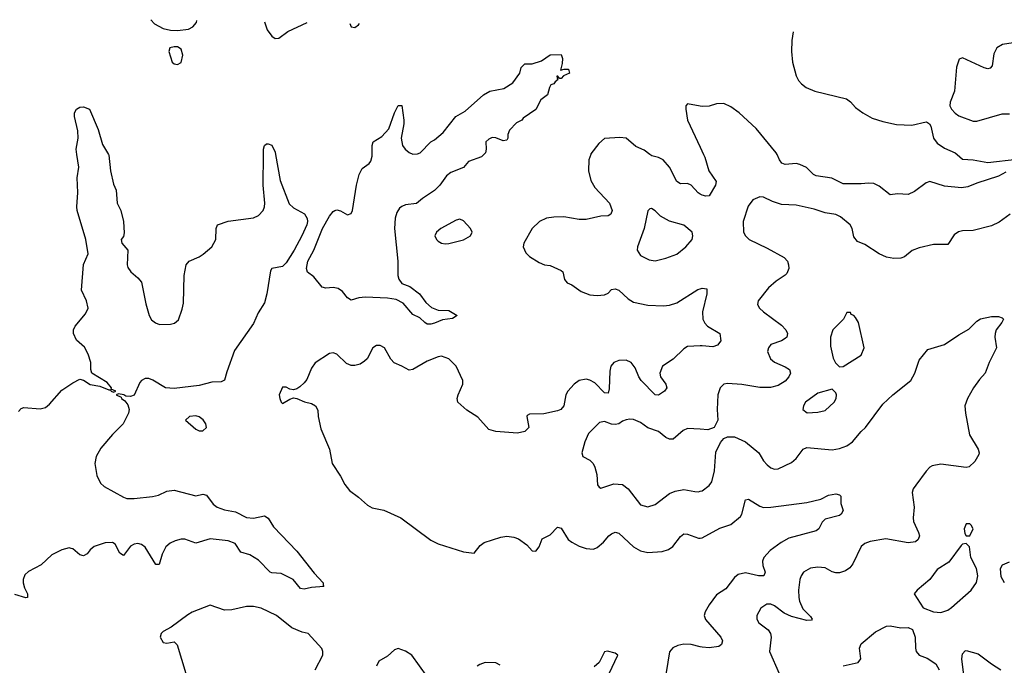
# Model space of a CAD drawing. Header units: inches. Extents: x 2001573 to 2220545, y 644482 to 846830.
# Tile 315 of 656: x 2036237 to 2041681, y 767174 to 770746. Entities that reach past the tile are written whole.
import ezdxf

# ---------------------------------------------------------------- set-up
doc = ezdxf.new("R2010")
doc.units = ezdxf.units.IN
doc.header["$MEASUREMENT"] = 0
for name, color, linetype in [('C0736', 7, 'Continuous'), ('C0737', 7, 'Continuous'), ('C0746', 7, 'Continuous'), ('C0747', 7, 'Continuous')]:
    doc.layers.add(name, color=color, linetype=linetype)

msp = doc.modelspace()

# ---------------------------------------------------------------- linework, layer by layer
at = {"layer": 'C0736', "color": 5}
for points, elevation in [([(2037652.1, 770000), (2037676.3, 769856.3), (2037727.4, 769727.4), (2037750, 769704.6), (2037811.2, 769671.2), (2037826.5, 769646.5), (2037828.4, 769630), (2037823.8, 769610), (2037796.6, 769550), (2037753.8, 769470), (2037710, 769401.2), (2037690, 769381.1), (2037630.8, 769370), (2037623.2, 769356.8), (2037603.5, 769230), (2037590, 769178.9), (2037555.2, 769124.8), (2037530, 769065.7), (2037424.8, 768915.2), (2037381.4, 768798.6), (2037368.6, 768751.4), (2037350, 768742.8), (2037298.7, 768741.3), (2037230, 768721.6), (2037090, 768704.8), (2037043.5, 768710), (2036972.5, 768752.5), (2036950, 768760.6), (2036930, 768761.5), (2036909.5, 768750.5), (2036901.3, 768738.7), (2036870, 768668.6), (2036850, 768660.9), (2036823.1, 768663.1), (2036812.7, 768670), (2036783.1, 768676.9), (2036771, 768670), (2036798.3, 768658.3), (2036800.4, 768650), (2036818.3, 768638.3), (2036835.2, 768615.2), (2036841.2, 768590), (2036837.4, 768570), (2036808.5, 768510), (2036749.2, 768450.8), (2036685.3, 768374.7), (2036660.4, 768330), (2036651.5, 768290), (2036664.1, 768224.1), (2036682.6, 768182.6), (2036703.7, 768163.7), (2036810, 768103.7), (2036830, 768097.9), (2036870, 768097.5), (2036971.8, 768108.2), (2037004.3, 768115.7), (2037050, 768138), (2037090, 768142.9), (2037210, 768112.8), (2037250, 768121.4), (2037270, 768116.2), (2037305.6, 768065.6), (2037328.9, 768048.9), (2037370, 768033.7), (2037430, 768023.9), (2037490, 767992.6), (2037530, 767989.3), (2037590, 768001.3), (2037610, 767988.7), (2037640.1, 767940.1), (2037770, 767806.1), (2037864.5, 767684.5), (2037915.5, 767630), (2037915.1, 767615.1), (2037919.1, 767610), (2037850, 767605.3), (2037810, 767595.7), (2037790, 767599.8), (2037748.9, 767648.9), (2037681.9, 767681.9), (2037630, 767685.7), (2037621.7, 767690), (2037556.5, 767756.5), (2037510, 767785.2), (2037459.6, 767799.6), (2037428.8, 767848.8), (2037390, 767863.6), (2037290, 767873.2), (2037210, 767850.5), (2037150, 767871.7), (2037130, 767872), (2037096.7, 767863.3), (2037068.3, 767850), (2037044.4, 767830), (2037024.8, 767790), (2037008.2, 767731.8), (2036990, 767733), (2036930, 767828.7), (2036910, 767842.3), (2036890, 767847.5), (2036870, 767844.7), (2036850, 767832.9), (2036810, 767781.5), (2036790, 767794.5), (2036763.7, 767843.7), (2036750, 767854.6), (2036710, 767851.1), (2036649.1, 767830.9), (2036626.3, 767813.7), (2036610, 767790.7), (2036590, 767780.2), (2036570, 767786.5), (2036530, 767818), (2036520.6, 767820.6), (2036510, 767823.4), (2036470, 767813.6), (2036414.8, 767785.2), (2036355.6, 767730), (2036285.8, 767694.2), (2036264.6, 767675.4), (2036255.3, 767650), (2036255.2, 767630), (2036262.5, 767602.5), (2036279.3, 767570), (2036279.1, 767550), (2036270, 767548.1), (2036210, 767566.7)], 280), ([(2036230, 768579.3), (2036245.2, 768594.8), (2036260, 768600), (2036350, 768593.1), (2036378.9, 768601.1), (2036401.5, 768618.5), (2036470, 768696.3), (2036530, 768737.4), (2036570, 768757.1), (2036590, 768750.8), (2036627.1, 768727.1), (2036679.1, 768719.1), (2036730, 768697.6), (2036738.4, 768698.4), (2036742, 768690), (2036755.3, 768684.7), (2036768.7, 768690), (2036742.7, 768702.7), (2036745.1, 768710), (2036719.6, 768739.6), (2036636.2, 768790), (2036629.5, 768810), (2036629.7, 768850), (2036614.7, 768894.7), (2036594.1, 768934.1), (2036550, 768973.6), (2036533.7, 769010), (2036534, 769030), (2036542.6, 769050), (2036600.5, 769119.5), (2036614.5, 769150), (2036605.8, 769190), (2036579.2, 769250), (2036590, 769390.7), (2036615.6, 769450), (2036601.7, 769530), (2036555.3, 769690), (2036553.5, 769710), (2036558, 769790), (2036554.8, 769870), (2036563.5, 769930), (2036553.1, 770000)], 280), ([(2036728.2, 770000), (2036730, 769997.1), (2036738.5, 769910), (2036755.4, 769835.4), (2036770, 769802), (2036776.5, 769730), (2036795, 769690), (2036810.9, 769630), (2036814.1, 769565.9), (2036810, 769546), (2036798, 769530), (2036800.7, 769510), (2036834.9, 769470), (2036831.5, 769390), (2036835.5, 769375.5), (2036850.3, 769350), (2036890, 769316.9), (2036910, 769293.7), (2036934.2, 769174.2), (2036952.7, 769110), (2036965.4, 769085.4), (2036987.9, 769067.9), (2037010, 769059.6), (2037070, 769060.9), (2037093.1, 769066.9), (2037114.9, 769085.1), (2037135.8, 769144.2), (2037141.6, 769178.4), (2037145.4, 769330), (2037157.6, 769390), (2037174.5, 769410), (2037230, 769434), (2037251.8, 769448.2), (2037299.8, 769490), (2037320.7, 769530), (2037323.7, 769590), (2037330, 769610.2), (2037390, 769630.9), (2037530, 769650.1), (2037557.1, 769662.9), (2037582.9, 769690), (2037590.8, 769710), (2037592.4, 769730), (2037582.5, 769830), (2037585.1, 770000)], 280), ([(2038802.9, 770000), (2038790, 769986.6), (2038718.5, 769961.5), (2038690, 769928.2), (2038620, 769900), (2038597.7, 769882.3), (2038559.4, 769830), (2038530, 769800.2), (2038463.4, 769756.6), (2038430, 769729.2), (2038370, 769720.6), (2038350, 769712.5), (2038337.3, 769702.7), (2038321.7, 769678.3), (2038313.1, 769646.9), (2038310.1, 769590), (2038327, 769410), (2038327.1, 769330), (2038332.3, 769310), (2038350, 769287.2), (2038394.3, 769270), (2038446.7, 769230), (2038482.1, 769182.1), (2038513.2, 769153.3), (2038550, 769138), (2038610, 769136.5), (2038656, 769110), (2038630, 769092.7), (2038575.3, 769084.7), (2038530, 769066.3), (2038510, 769061.1), (2038490, 769062.1), (2038477.2, 769070), (2038450, 769096.3), (2038410, 769114), (2038357.8, 769177.8), (2038317.8, 769197.8), (2038270, 769206), (2038149.1, 769210.9), (2038112, 769208), (2038070, 769193.6), (2038050, 769207.3), (2038021.7, 769241.7), (2037997.8, 769257.8), (2037970, 769264.6), (2037930, 769259.8), (2037910, 769267), (2037863.4, 769323.4), (2037828.4, 769348.4), (2037822.6, 769370), (2037830.6, 769410), (2037862.4, 769470), (2037911.5, 769590), (2037950, 769659.1), (2037970, 769684.9), (2037979, 769690), (2037990, 769694.4), (2038010, 769688.5), (2038050, 769666.7), (2038070, 769673), (2038076.5, 769690), (2038098.6, 769830), (2038114.6, 769890), (2038130, 769922), (2038169.7, 769950), (2038177.6, 769962.4), (2038185.9, 769990), (2038186, 770000)], 280), ([(2039394.1, 770000), (2039384.5, 769970), (2039381.5, 769910), (2039395.5, 769855.5), (2039416.6, 769816.6), (2039498, 769730), (2039512.3, 769690), (2039504.9, 769670), (2039490, 769661.4), (2039450, 769658.2), (2039370, 769640.9), (2039330, 769641), (2039245.3, 769654.7), (2039190, 769654), (2039150, 769646.9), (2039111.3, 769628.7), (2039070.4, 769590), (2039024.9, 769510), (2039021.6, 769490), (2039036.2, 769456.2), (2039056.5, 769436.5), (2039110, 769402), (2039138, 769390), (2039170, 769385.3), (2039230, 769358.5), (2039239.6, 769350), (2039250, 769308), (2039264.4, 769290), (2039290, 769278.4), (2039341.3, 769241.3), (2039390, 769223.6), (2039430, 769219.1), (2039470, 769223.2), (2039490, 769233.1), (2039510, 769252.7), (2039530, 769257.3), (2039550, 769250.2), (2039600.7, 769200.7), (2039630, 769182.7), (2039710, 769166.3), (2039796.6, 769163.4), (2039830, 769165.7), (2039870, 769178.9), (2039986.2, 769253.8), (2040000, 769257.5)], 320), ([(2040000, 769781.1), (2039988.7, 769788.7), (2039950, 769829.8), (2039930, 769839.8), (2039890, 769837.7), (2039870, 769849.8), (2039829.8, 769930), (2039794.4, 769970), (2039770, 769983.2), (2039732.1, 769992.1), (2039721.7, 770000)], 320), ([(2040000, 768941.6), (2039930, 768937.3), (2039910, 768925.1), (2039850, 768868), (2039790.4, 768830), (2039777.2, 768790), (2039779.7, 768770), (2039810.2, 768730), (2039815.8, 768710), (2039801.5, 768690), (2039770, 768668.7), (2039750, 768669.8), (2039672.4, 768750), (2039659.8, 768770), (2039640.2, 768820.2), (2039617.4, 768850), (2039590, 768862.8), (2039550, 768860.2), (2039521.5, 768850), (2039505.1, 768830), (2039499.4, 768800.6), (2039496.8, 768703.2), (2039490, 768680.5), (2039470, 768681.6), (2039416.5, 768736.5), (2039390, 768751.2), (2039370, 768757.3), (2039330.5, 768750), (2039302, 768730), (2039267.7, 768690), (2039256.5, 768670), (2039244.9, 768610), (2039228.7, 768590), (2039210, 768581.4), (2039134.6, 768565.4), (2039055.9, 768564.1), (2039043.5, 768556.5), (2039040.2, 768550), (2039051.2, 768490), (2039030, 768467.8), (2038990, 768459.3), (2038870, 768467), (2038830, 768479.5), (2038770, 768547), (2038710, 768585.1), (2038659.6, 768630), (2038656.4, 768650), (2038660.8, 768670), (2038686.5, 768730), (2038686.8, 768750), (2038650, 768828.7), (2038610, 768869.8), (2038570, 768883.6), (2038550, 768881.1), (2038490, 768856.3), (2038410, 768809.8), (2038390, 768807), (2038350, 768829.9), (2038306.9, 768846.9), (2038288.1, 768868.1), (2038254.3, 768930), (2038230, 768944.3), (2038210, 768943.4), (2038190.1, 768929.9), (2038158.4, 768870), (2038144, 768856), (2038119, 768841), (2038090, 768832.8), (2038070, 768833.3), (2038044.7, 768844.7), (2037990, 768895.1), (2037970, 768903.5), (2037950, 768899.7), (2037870, 768848.2), (2037850, 768818.4), (2037824.3, 768755.7), (2037810, 768736.3), (2037785.1, 768714.9), (2037770, 768704.5), (2037750, 768698.4), (2037730, 768701.6), (2037710, 768713.1), (2037690, 768712.3), (2037672.3, 768670), (2037674.3, 768650), (2037682, 768630), (2037690, 768622.6), (2037730, 768647), (2037750, 768653.4), (2037770, 768650.7), (2037811.6, 768631.6), (2037850, 768622.7), (2037872.2, 768610), (2037885.4, 768585.4), (2037886.4, 768550), (2037901.6, 768481.6), (2037950.3, 768370), (2037964.4, 768290), (2038010, 768220.5), (2038034.2, 768174.2), (2038060.7, 768140.7), (2038110, 768105.3), (2038160.7, 768060.7), (2038185.6, 768045.6), (2038250, 768033.4), (2038344, 767990), (2038510, 767866), (2038550, 767847), (2038690, 767801.6), (2038750, 767794), (2038783.5, 767836.5), (2038805.7, 767854.3), (2038897.1, 767882.9), (2038930, 767888.8), (2038970, 767883.5), (2038994.2, 767874.2), (2039041.1, 767841.1), (2039070, 767807.9), (2039090, 767806), (2039109.6, 767830), (2039126.2, 767873.8), (2039170, 767896.9), (2039210, 767939.5), (2039230, 767932.4), (2039270, 767870.4), (2039290, 767854.9), (2039330, 767833.1), (2039370, 767821.1), (2039410, 767816.4), (2039430, 767825.5), (2039464.9, 767855.1), (2039494.5, 767890), (2039510, 767902.4), (2039530, 767910.3), (2039550, 767905.3), (2039630, 767830.3), (2039670, 767807.7), (2039710, 767798.5), (2039790, 767803.6), (2039824.4, 767815.6), (2039848.8, 767831.2), (2039890, 767886.7), (2039910, 767901.7), (2039930, 767900.8), (2039990, 767876.9), (2040000, 767878.3)], 320), ([(2040000, 768480.1), (2039930, 768484.8), (2039905.7, 768474.2), (2039850, 768426), (2039830, 768425.1), (2039810, 768434.5), (2039770, 768467), (2039710, 768487.5), (2039670, 768517.2), (2039630, 768534.5), (2039610, 768536.8), (2039590, 768533.1), (2039570, 768525.1), (2039550.1, 768509.9), (2039530, 768506), (2039508.5, 768508.5), (2039470, 768522.3), (2039442.6, 768517.4), (2039382.9, 768457.1), (2039361, 768410), (2039346, 768350), (2039350.3, 768330.3), (2039390, 768309.2), (2039407.5, 768290), (2039417.8, 768270), (2039428, 768230), (2039432.2, 768172.2), (2039440.6, 768160.6), (2039450, 768154.9), (2039522, 768178), (2039570, 768174), (2039601.5, 768150), (2039670, 768062.6), (2039710, 768051.6), (2039750, 768064.9), (2039830, 768125.2), (2039861.7, 768138.3), (2039910, 768146.4), (2039970, 768135.2), (2039990, 768134.6), (2040000, 768137.4)], 340), ([(2037870.5, 767150), (2037912.8, 767230), (2037913.5, 767250), (2037906.6, 767266.6), (2037831.8, 767350), (2037798.4, 767358.4), (2037742, 767382), (2037657.4, 767450), (2037571.5, 767490), (2037530, 767500.6), (2037490, 767500.5), (2037410, 767481.5), (2037370, 767480.3), (2037290, 767506.6), (2037190, 767467.6), (2037165.5, 767454.5), (2037074.5, 767385.5), (2037030, 767362), (2037018.9, 767350), (2037013.8, 767330), (2037030, 767301.1), (2037050, 767296.5), (2037090, 767303.8), (2037106.9, 767286.9), (2037154.9, 767130)], 320), ([(2040000, 767277.3), (2039950, 767289.8), (2039909.3, 767290.7), (2039876, 767284), (2039849.2, 767270.8), (2039830, 767249.2), (2039803.1, 767076.9)], 320), ([(2038490, 767112), (2038405, 767230), (2038370, 767253.6), (2038330, 767268.3), (2038310, 767260.5), (2038270, 767225.7), (2038222.7, 767197.3), (2038210.2, 767170)], 320), ([(2039496.2, 767130), (2039545.1, 767230), (2039530, 767241.3), (2039487.9, 767252.1), (2039470, 767249.5), (2039441.8, 767190), (2039413.7, 767166.3)], 320), ([(2038894.4, 767174.4), (2038870, 767187.4), (2038810, 767189.8), (2038780.2, 767179.8), (2038766.7, 767170)], 320)]:
    msp.add_lwpolyline(points, dxfattribs=dict(at, elevation=elevation))
for points, elevation in [([(2039730, 769701.2), (2039720.7, 769699.3), (2039710, 769688), (2039690.2, 769590), (2039653.4, 769490), (2039650.4, 769470), (2039670, 769441.6), (2039717.2, 769417.2), (2039750, 769412), (2039810, 769425.7), (2039870, 769448.5), (2039920.9, 769490), (2039956, 769530), (2039959.5, 769550), (2039954.5, 769570), (2039910, 769609.5), (2039830, 769631.5), (2039779.4, 769659.4), (2039750, 769689.2)], 340), ([(2038670, 769641.7), (2038650, 769637.2), (2038566, 769590), (2038540.8, 769570), (2038532.6, 769550), (2038540.9, 769530), (2038550, 769520.9), (2038570, 769509.1), (2038590, 769505.5), (2038610, 769508), (2038690, 769527.6), (2038729.6, 769550.4), (2038738.4, 769570), (2038729.6, 769590), (2038690, 769633)], 320), ([(2037210, 768554.8), (2037176, 768550), (2037153.4, 768530), (2037210, 768481.2), (2037230, 768471.4), (2037250, 768471.8), (2037269.7, 768490), (2037265.7, 768510), (2037251.5, 768531.5), (2037230, 768549.7)], 320)]:
    msp.add_lwpolyline(points, close=True, dxfattribs=dict(at, elevation=elevation))
at = {"layer": 'C0737', "color": 5}
for points, elevation in [([(2036961.9, 770745.6), (2036982.9, 770722.9), (2037030, 770696.1), (2037070, 770687.4), (2037110, 770685.2), (2037170, 770693), (2037194.4, 770705.6), (2037215.1, 770730), (2037216.9, 770740.8)], 320), ([(2037590.8, 770733.7), (2037604.4, 770690), (2037630, 770654), (2037650, 770640.7), (2037670, 770644), (2037719, 770681), (2037825.7, 770729.3)], 320), ([(2038062, 770724.8), (2038070, 770706.8), (2038090, 770702.8), (2038110, 770717.3), (2038115.8, 770723.8)], 320), ([(2038186, 770000), (2038186.4, 770050), (2038191.3, 770070), (2038239.7, 770100.3), (2038277.6, 770142.4), (2038310, 770230.6), (2038330, 770270.4), (2038350.4, 770270.4), (2038360.2, 770190), (2038361.6, 770170), (2038346.2, 770090), (2038354, 770050), (2038368.5, 770028.5), (2038390, 770011.1), (2038410, 770002.3), (2038437, 770003), (2038451.2, 770008.8), (2038510, 770070.7), (2038530, 770081), (2038577.8, 770122.2), (2038647.8, 770210), (2038700.5, 770239.5), (2038800.5, 770330), (2038837.2, 770350), (2038914.1, 770365.8), (2038963.5, 770396.5), (2039002.7, 770450), (2039010, 770482), (2039030, 770502), (2039070, 770502), (2039122, 770518), (2039170, 770550.6), (2039230, 770552.7), (2039239.1, 770530), (2039237.3, 770502.7), (2039227.1, 770467.1), (2039247.3, 770472.7), (2039271, 770471), (2039276.4, 770450), (2039244.4, 770435.6), (2039230, 770420.9), (2039220.9, 770420.9), (2039212.9, 770432.9), (2039207.3, 770432.7), (2039210, 770414), (2039214, 770414), (2039197.3, 770402.7), (2039190.7, 770390), (2039174.6, 770385.4), (2039166, 770370), (2039155.2, 770330), (2039117.7, 770302.3), (2039090, 770247.9), (2039019.9, 770200.1), (2039012.6, 770190), (2038984.7, 770175.3), (2038944.9, 770135.1), (2038935.6, 770110), (2038936, 770090), (2038930, 770079.5), (2038910, 770074.7), (2038870, 770092.1), (2038850, 770094.8), (2038830, 770085.1), (2038814, 770070), (2038816.3, 770030), (2038812.6, 770010), (2038802.9, 770000)], 280), ([(2040000, 770266.6), (2039930, 770280.9), (2039920.5, 770270), (2039920.3, 770250), (2039930.3, 770189.7), (2040000, 770040.3)], 320), ([(2036553.1, 770000), (2036548.6, 770030), (2036559.1, 770090), (2036558.9, 770130), (2036539.1, 770210), (2036539.9, 770230), (2036550, 770251), (2036570, 770261.5), (2036590, 770262.7), (2036621.8, 770250), (2036670, 770138.9), (2036694.6, 770054.6), (2036728.2, 770000)], 280), ([(2037585.1, 770000), (2037585.6, 770030), (2037590, 770050.4), (2037602, 770058), (2037610, 770059.7), (2037630, 770051), (2037650, 770012.2), (2037652.1, 770000)], 280), ([(2039721.7, 770000), (2039690, 770024), (2039643.7, 770043.7), (2039590, 770089.8), (2039554.8, 770094.8), (2039471.2, 770088.8), (2039438.6, 770061.4), (2039395.5, 770004.5), (2039394.1, 770000)], 320)]:
    msp.add_lwpolyline(points, dxfattribs=dict(at, elevation=elevation))
at = {"layer": 'C0737', "color": 5, "elevation": 320}
msp.add_lwpolyline([(2037090, 770596.3), (2037067.7, 770590), (2037061.3, 770570), (2037079.3, 770510), (2037090, 770502), (2037110, 770498), (2037130, 770508.5), (2037138.2, 770550), (2037130, 770582), (2037110, 770594.7)], close=True, dxfattribs=at)
at = {"layer": 'C0746', "color": 5}
for points, elevation in [([(2040018.8, 770000), (2040025.5, 769985.5), (2040046.9, 769910), (2040087.1, 769850), (2040084.3, 769830), (2040050, 769771.1), (2040030, 769769.1), (2040010, 769774.3), (2040000, 769781.1)], 320), ([(2041690, 769901.4), (2041650, 769880.4), (2041530, 769841.1), (2041479.8, 769820.2), (2041444.6, 769815.4), (2041350, 769825), (2041270, 769851.3), (2041250, 769842.9), (2041184, 769796), (2041150, 769778.7), (2041090, 769781.6), (2041050, 769776.2), (2040990, 769824.4), (2040959.4, 769839.4), (2040930, 769842.2), (2040890, 769837.7), (2040790, 769837.7), (2040728.4, 769868.4), (2040641.9, 769881.9), (2040627.1, 769890), (2040588.4, 769928.4), (2040550, 769944.8), (2040529.8, 769949.8), (2040470, 769945.4), (2040451.3, 769951.3), (2040437.7, 769970), (2040424.6, 770000)], 320), ([(2041419.9, 770000), (2041450, 769974.4), (2041510, 769970.4), (2041590, 769955.8), (2041750, 769974)], 320), ([(2041714.4, 769670), (2041653.5, 769626.5), (2041610, 769605.3), (2041510, 769579.2), (2041450, 769577.7), (2041427.2, 769572.8), (2041404.6, 769555.4), (2041370, 769501.6), (2041290, 769501.5), (2041210, 769483.1), (2041171.3, 769468.7), (2041130, 769434.7), (2041110, 769426.6), (2041070, 769424.1), (2041030, 769432.8), (2040990, 769450.9), (2040910, 769502), (2040870, 769519.2), (2040850, 769545.1), (2040840.9, 769590), (2040829.7, 769610), (2040774.8, 769654.8), (2040750, 769667.6), (2040690, 769676.8), (2040630, 769697.6), (2040530, 769719.7), (2040450, 769723.1), (2040399.6, 769739.6), (2040350, 769763.5), (2040330, 769766), (2040290, 769749.4), (2040265.5, 769714.5), (2040236.4, 769630), (2040239.1, 769570), (2040250.6, 769550), (2040270, 769530.6), (2040370, 769482.6), (2040464.9, 769430), (2040482.4, 769410), (2040488.7, 769390), (2040490.2, 769370), (2040478.4, 769341.6), (2040470, 769331.8), (2040419.9, 769300.1), (2040377.4, 769262.6), (2040320.4, 769190), (2040315.8, 769170), (2040328.5, 769150), (2040350.4, 769130), (2040450, 769055.2), (2040472.7, 769030), (2040482.7, 769010), (2040478.9, 768990), (2040470, 768981.7), (2040450, 768969.8), (2040391.1, 768948.9), (2040376.9, 768930), (2040372.6, 768910), (2040389.2, 768870), (2040410, 768851.3), (2040470, 768825.5), (2040492.7, 768810), (2040499.6, 768790), (2040490.2, 768770), (2040470, 768745.6), (2040430, 768721.4), (2040389.2, 768710.8), (2040330, 768710.6), (2040230, 768728), (2040150, 768733.3), (2040130, 768729.6), (2040110.4, 768710), (2040097, 768670), (2040093.7, 768590), (2040097.1, 768530), (2040077.3, 768490), (2040042.8, 768477.2), (2040000, 768480.1)], 340), ([(2040000, 769257.5), (2040010, 769260.2), (2040036, 769256), (2040036.5, 769230), (2040012.7, 769130), (2040014.4, 769090), (2040026.1, 769066.1), (2040040.3, 769050), (2040108.2, 769010), (2040113.4, 768970), (2040095.6, 768944.4), (2040070, 768936), (2040010, 768942.2), (2040000, 768941.6)], 320), ([(2040000, 768137.4), (2040010, 768140.3), (2040050, 768168.8), (2040064.8, 768190), (2040078.9, 768250), (2040086.6, 768353.4), (2040112.6, 768407.4), (2040131.2, 768428.8), (2040150, 768438.4), (2040190, 768438), (2040251.1, 768411.1), (2040324.2, 768350), (2040350, 768306.4), (2040370, 768283.8), (2040390, 768266.4), (2040410, 768260.3), (2040430, 768261.1), (2040503.9, 768296.1), (2040530, 768319.3), (2040569.9, 768370.1), (2040590, 768378.6), (2040730, 768367.2), (2040770, 768372.9), (2040810, 768387.7), (2040842.4, 768410), (2040890, 768468.5), (2040913, 768490), (2041010, 768619.1), (2041064.7, 768670), (2041164.7, 768750), (2041186.9, 768790), (2041210, 768862), (2041258, 768922), (2041350, 768948.4), (2041430, 769002.6), (2041485.7, 769034.3), (2041530, 769078.4), (2041550, 769091.8), (2041610, 769104.2), (2041650, 769103.1), (2041670, 769097.3), (2041676.3, 769090), (2041668, 769070), (2041636.4, 769030), (2041630.3, 769010), (2041628.7, 768988.7), (2041638.4, 768930), (2041597.6, 768850), (2041576.4, 768790), (2041544.1, 768755.9), (2041510.2, 768710), (2041477.4, 768650), (2041463.6, 768610), (2041466.5, 768570), (2041488.8, 768450), (2041537, 768370), (2041542.4, 768350), (2041539.9, 768340.1), (2041517.7, 768302.3), (2041487.7, 768272.3), (2041470, 768269.5), (2041330, 768286.6), (2041283, 768277), (2041270, 768269.6), (2041250, 768248), (2041191.4, 768170), (2041178, 768150), (2041171.3, 768130), (2041182.7, 768050), (2041176.9, 767990), (2041179.7, 767970), (2041207.7, 767910), (2041211.5, 767890), (2041204.4, 767870), (2041190, 767858), (2041150, 767851.2), (2041026.4, 767873.6), (2040940.5, 767859.5), (2040910, 767848), (2040890, 767831.6), (2040844.5, 767735.5), (2040826.4, 767713.6), (2040803, 767697), (2040770, 767686.8), (2040750, 767685.8), (2040730, 767690.9), (2040690, 767712.8), (2040650, 767717.3), (2040610, 767711), (2040571.2, 767688.8), (2040557.4, 767670), (2040550, 767648.7), (2040543.5, 767590), (2040545.5, 767550), (2040549, 767530), (2040567, 767487), (2040610, 767443.7), (2040618.6, 767430), (2040615.7, 767424.3), (2040590, 767421.7), (2040503.9, 767443.9), (2040463.4, 767463.4), (2040410, 767503.5), (2040390, 767512.5), (2040367.5, 767512.5), (2040335.8, 767490), (2040313.7, 767450), (2040313.7, 767430), (2040323.7, 767410), (2040376, 767370), (2040388.9, 767350), (2040392.3, 767330), (2040382.9, 767250), (2040436.9, 767130)], 340), ([(2040000, 767878.3), (2040010, 767879.7), (2040107.8, 767932.2), (2040170, 767953.4), (2040222.3, 767997.7), (2040229.8, 768010.2), (2040249.8, 768090.2), (2040266.5, 768093.5), (2040330, 768054.4), (2040350, 768048.2), (2040390, 768048.4), (2040590, 768074.9), (2040666.2, 768093.8), (2040710, 768115.5), (2040750, 768122.8), (2040770, 768118), (2040778, 768110), (2040778, 768070), (2040790.7, 768030.7), (2040778.8, 768010), (2040770, 768003.7), (2040690, 767983.6), (2040673.9, 767966.1), (2040656.4, 767930), (2040640.8, 767919.2), (2040490, 767877.8), (2040447, 767853), (2040387.2, 767810), (2040351.7, 767770), (2040344.6, 767750), (2040346.1, 767726.1), (2040358.4, 767690), (2040350.8, 767670), (2040322, 767670), (2040250, 767685.3), (2040210, 767676), (2040190, 767660.5), (2040141.6, 767598.4), (2040090, 767564.4), (2040050, 767509.7), (2040027.3, 767470), (2040022, 767450), (2040028.7, 767428.7), (2040113.1, 767330), (2040123.1, 767310), (2040118.4, 767290), (2040102.3, 767277.7), (2040050, 767271.1), (2040010, 767274.8), (2040000, 767277.3)], 320), ([(2041682, 767630), (2041664.8, 767664.8), (2041660.9, 767710), (2041670.8, 767730), (2041710, 767746.8)], 340), ([(2040790, 767172.4), (2040874, 767190), (2040888.7, 767210), (2040881.1, 767270), (2040890, 767294), (2040970, 767359.8), (2041029.9, 767390.1), (2041050, 767392.6), (2041110, 767381.6), (2041150, 767383.8), (2041173.1, 767373.1), (2041188.4, 767330), (2041189.4, 767270), (2041194.7, 767250), (2041210.9, 767230.9), (2041254.7, 767214.7), (2041302.6, 767182.6), (2041320.9, 767150)], 340), ([(2041461.5, 767090), (2041446.8, 767210), (2041450, 767238), (2041465.3, 767254.7), (2041470, 767256.9), (2041537.3, 767237.3), (2041610, 767182.5), (2041662.2, 767150)], 340)]:
    msp.add_lwpolyline(points, dxfattribs=dict(at, elevation=elevation))
at = {"layer": 'C0746', "color": 5, "elevation": 360}
for points in [[(2040830, 769126), (2040810, 769126), (2040791.3, 769090), (2040733, 769030), (2040719.5, 768990), (2040719.9, 768939.9), (2040734.2, 768874.2), (2040748.3, 768848.3), (2040770, 768824.7), (2040790, 768826.8), (2040889.2, 768890), (2040906.6, 768930), (2040876, 769070), (2040858.6, 769098.6), (2040850, 769108.7), (2040835.3, 769115.3)], [(2040730, 768701.2), (2040650, 768679.6), (2040582.4, 768630), (2040570.4, 768610), (2040568, 768590), (2040591.8, 768571.8), (2040650, 768574.9), (2040690, 768584.4), (2040739.7, 768630), (2040752.1, 768650), (2040754, 768670), (2040750, 768681.2)], [(2041490, 767957.2), (2041470, 767957.2), (2041459.1, 767930), (2041463.4, 767903.4), (2041470, 767891.3), (2041490, 767891), (2041509.2, 767930), (2041499, 767950)], [(2041470, 767849), (2041450, 767845.2), (2041442, 767838), (2041374.1, 767745.9), (2041310, 767705.1), (2041270.2, 767649.8), (2041198.8, 767590), (2041182.8, 767570), (2041233.2, 767493.2), (2041290.3, 767470.3), (2041330, 767466.7), (2041370, 767480.3), (2041390, 767494), (2041498, 767590), (2041527.7, 767632.3), (2041534.3, 767670), (2041527.4, 767710), (2041495.6, 767770), (2041489.5, 767829.5)]]:
    msp.add_lwpolyline(points, close=True, dxfattribs=at)
at = {"layer": 'C0747', "color": 5}
for points, elevation in [([(2040514.1, 770678.4), (2040506.6, 770630), (2040504.9, 770570), (2040510, 770510.8), (2040530, 770434.8), (2040542.7, 770410), (2040559.5, 770390), (2040585.2, 770370), (2040634.4, 770350), (2040808.3, 770308.3), (2040831.3, 770291.3), (2040859.4, 770259.4), (2040899.3, 770230), (2040950, 770200.8), (2041010, 770182), (2041085.8, 770165.8), (2041170, 770162.5), (2041250, 770179.7), (2041256.8, 770176.8), (2041268.6, 770168.6), (2041275.7, 770155.7), (2041290.2, 770090.2), (2041310, 770062.3), (2041350, 770034.9), (2041409.1, 770009.1), (2041419.9, 770000)], 320), ([(2041730, 770617.7), (2041671.1, 770608.9), (2041640.2, 770590), (2041623.9, 770556.1), (2041614.6, 770490), (2041602.9, 770477.1), (2041590, 770473.4), (2041570, 770478.8), (2041450, 770534.9), (2041432.1, 770527.9), (2041416.4, 770483.6), (2041405.5, 770350), (2041381.9, 770290), (2041380.2, 770270), (2041390.2, 770250), (2041410, 770228.2), (2041430, 770214.5), (2041510, 770183.8), (2041530, 770185), (2041670, 770224), (2041710, 770224)], 340), ([(2040424.6, 770000), (2040420.3, 770010), (2040310, 770143.1), (2040214.8, 770230), (2040170, 770263.1), (2040130, 770281.1), (2040090, 770280.3), (2040050, 770268.1), (2040010, 770264.6), (2040000, 770266.6)], 320), ([(2040000, 770040.3), (2040018.8, 770000)], 320)]:
    msp.add_lwpolyline(points, dxfattribs=dict(at, elevation=elevation))

doc.saveas('drawing.dxf')
